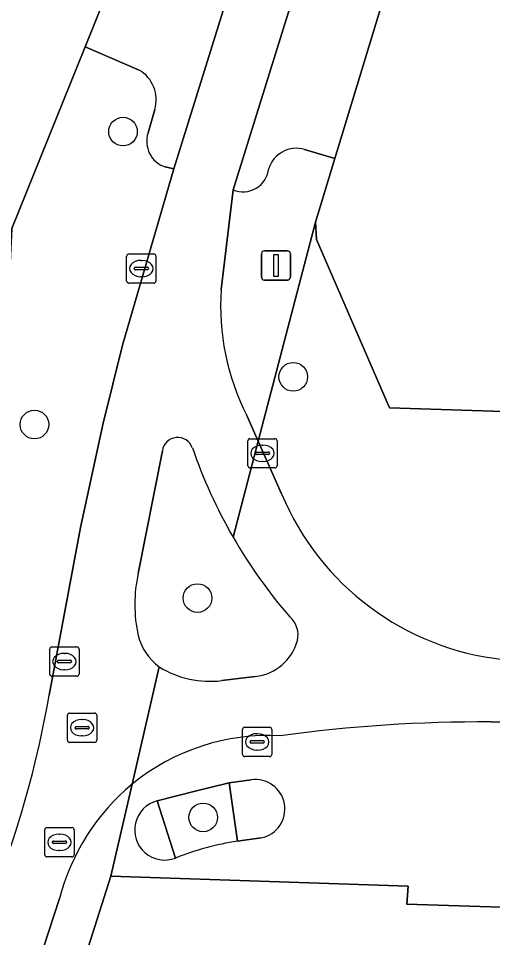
# Model space of a CAD drawing. Extents: x 158455 to 159797, y 387218 to 388672.
# Drawn here: x 159565.11 to 159581.32, y 387808.87 to 387840.26 of the extents above; entities that cross this region are included whole.
import ezdxf

# ---------------------------------------------------------------- set-up
doc = ezdxf.new("R2010")
doc.units = 0
for name, color, linetype in [('IMGEO_Boom', 7, 'Continuous'), ('IMGEO_Brandkraan', 7, 'Continuous'), ('IMGEO_Erf', 7, 'Continuous'), ('IMGEO_Kolk', 7, 'Continuous'), ('IMGEO_Lichtmast', 7, 'Continuous'), ('IMGEO_Rijbaan_lokaal_open', 7, 'Continuous'), ('IMGEO_Rioolput', 7, 'Continuous'), ('IMGEO_Verkeerseiland_groen', 7, 'Continuous'), ('IMGEO_Verkeerseiland_open', 7, 'Continuous'), ('IMGEO_Voetpad_open', 7, 'Continuous')]:
    doc.layers.add(name, color=color, linetype=linetype)

msp = doc.modelspace()

# ---------------------------------------------------------------- linework, layer by layer
at = {"layer": 'IMGEO_Boom'}
for centre in [(159568.689, 387836.394), (159574.505, 387828.018), (159565.664, 387826.389), (159571.234, 387820.462), (159571.429, 387812.971)]:
    msp.add_circle(centre, 0.489, dxfattribs=at)
at = {"layer": 'IMGEO_Brandkraan'}
for p, q in [((159566.015, 387811.695), (159566.015, 387812.547)), ((159566.09, 387812.621), (159566.942, 387812.621)), ((159567.016, 387812.547), (159567.016, 387811.695)), ((159566.274, 387812.115), (159566.274, 387812.127)), ((159566.317, 387812.164), (159566.715, 387812.164)), ((159566.503, 387812.401), (159566.528, 387812.401)), ((159566.758, 387812.127), (159566.758, 387812.115)), ((159566.712, 387812.078), (159566.314, 387812.078)), ((159566.526, 387811.841), (159566.501, 387811.841)), ((159566.942, 387811.621), (159566.09, 387811.621))]:
    msp.add_line(p, q, dxfattribs=at)
for points in [[(159566.015, 387811.695), (159566.015, 387812.547)], [(159566.09, 387812.621), (159566.942, 387812.621)], [(159567.016, 387812.547), (159567.016, 387811.695)], [(159566.942, 387811.621), (159566.09, 387811.621)]]:
    msp.add_lwpolyline(points, dxfattribs=at)
for centre, radius, start, end in [((159566.092, 387812.545), 0.0765, 91.552, 178.448), ((159566.092, 387812.545), 0.0765, 91.552, 178.448), ((159566.94, 387812.545), 0.0765, 1.552, 88.448), ((159566.94, 387812.545), 0.0765, 1.552, 88.448), ((159566.314, 387812.124), 0.0403, 85.8775, 175.7526), ((159566.311, 387812.114), 0.0366, 178.938, 274.7102), ((159566.715, 387812.121), 0.043, 264.8664, 352.4533), ((159566.719, 387812.126), 0.0386, 1.7309, 96.639), ((159566.092, 387811.697), 0.0765, 181.552, 268.448), ((159566.092, 387811.697), 0.0765, 181.552, 268.448), ((159566.94, 387811.697), 0.0765, 271.552, 358.448), ((159566.94, 387811.697), 0.0765, 271.552, 358.448)]:
    msp.add_arc(centre, radius, start, end, dxfattribs=at)
for centre, major_axis, ratio, start_param, end_param in [((159566.502, 387812.121), (-0.387, 0.002), 0.722429, 4.712389, 7.853982), ((159566.527, 387812.121), (-0.39, 0.002), 0.717154, 1.570796, 4.712389)]:
    msp.add_ellipse(centre, major_axis=major_axis, ratio=ratio, start_param=start_param, end_param=end_param, dxfattribs=at)
at = {"layer": 'IMGEO_Erf'}
for points in [[(159561.75, 387822.71), (159564.37, 387822.589), (159564.894, 387833.086), (159567.394, 387839.294), (159569.663, 387844.928), (159572.909, 387852.986), (159573.191, 387860.378), (159573.342, 387864.332), (159574.417, 387864.259), (159576.302, 387864.131), (159583.179, 387886.301), (159580.406, 387891.41), (159546.935, 387892.501)], [(159583.83, 387861.409), (159582.962, 387858.562), (159578.813, 387844.948), (159575.928, 387835.48), (159575.264, 387833.302), (159575.299, 387832.706), (159577.8, 387826.962), (159583.797, 387826.768), (159590.934, 387826.539), (159596.863, 387826.348), (159597.782, 387826.318), (159604.132, 387826.114), (159604.128, 387826.007), (159605.701, 387825.959), (159606.725, 387827.02), (159606.782, 387828.946), (159620.763, 387828.664)], [(159608.588, 387808.586), (159608.588, 387809.616), (159588.372, 387810.234), (159588.382, 387809.684), (159578.384, 387810.008), (159578.434, 387810.628), (159568.275, 387810.962), (159565.303, 387801.615)]]:
    msp.add_lwpolyline(points, dxfattribs=at)
at = {"layer": 'IMGEO_Kolk'}
for p, q in [((159568.889, 387832.216), (159569.741, 387832.216)), ((159568.814, 387831.29), (159568.814, 387832.142)), ((159569.302, 387831.996), (159569.327, 387831.996)), ((159569.815, 387832.142), (159569.815, 387831.29)), ((159569.073, 387831.71), (159569.073, 387831.722)), ((159569.511, 387831.673), (159569.113, 387831.673)), ((159569.116, 387831.759), (159569.514, 387831.759)), ((159569.557, 387831.722), (159569.557, 387831.71)), ((159569.325, 387831.436), (159569.3, 387831.436)), ((159569.741, 387831.216), (159568.889, 387831.216)), ((159572.953, 387824.98), (159572.953, 387825.832)), ((159573.028, 387825.906), (159573.88, 387825.906)), ((159573.441, 387825.686), (159573.466, 387825.686)), ((159573.954, 387825.832), (159573.954, 387824.98)), ((159573.212, 387825.4), (159573.212, 387825.412)), ((159573.65, 387825.363), (159573.252, 387825.363)), ((159573.255, 387825.449), (159573.653, 387825.449)), ((159573.696, 387825.412), (159573.696, 387825.4)), ((159573.464, 387825.126), (159573.439, 387825.126)), ((159573.88, 387824.906), (159573.028, 387824.906)), ((159566.185, 387817.868), (159566.185, 387818.72)), ((159566.26, 387818.794), (159567.112, 387818.794)), ((159567.186, 387818.72), (159567.186, 387817.868)), ((159566.673, 387818.574), (159566.698, 387818.574)), ((159566.444, 387818.288), (159566.444, 387818.3)), ((159566.882, 387818.251), (159566.484, 387818.251)), ((159566.487, 387818.337), (159566.885, 387818.337)), ((159566.928, 387818.3), (159566.928, 387818.288)), ((159567.112, 387817.794), (159566.26, 387817.794)), ((159566.696, 387818.014), (159566.671, 387818.014)), ((159572.773, 387815.124), (159572.773, 387815.976)), ((159572.848, 387816.05), (159573.7, 387816.05)), ((159573.774, 387815.976), (159573.774, 387815.124)), ((159573.075, 387815.593), (159573.473, 387815.593)), ((159573.261, 387815.83), (159573.286, 387815.83)), ((159573.032, 387815.544), (159573.032, 387815.556)), ((159573.47, 387815.507), (159573.072, 387815.507)), ((159573.284, 387815.27), (159573.259, 387815.27)), ((159573.516, 387815.556), (159573.516, 387815.544)), ((159573.7, 387815.05), (159572.848, 387815.05))]:
    msp.add_line(p, q, dxfattribs=at)
for points in [[(159568.889, 387832.216), (159569.741, 387832.216)], [(159568.814, 387831.29), (159568.814, 387832.142)], [(159569.815, 387832.142), (159569.815, 387831.29)], [(159569.741, 387831.216), (159568.889, 387831.216)], [(159572.953, 387824.98), (159572.953, 387825.832)], [(159573.028, 387825.906), (159573.88, 387825.906)], [(159573.954, 387825.832), (159573.954, 387824.98)], [(159573.88, 387824.906), (159573.028, 387824.906)], [(159566.185, 387817.868), (159566.185, 387818.72)], [(159566.26, 387818.794), (159567.112, 387818.794)], [(159567.186, 387818.72), (159567.186, 387817.868)], [(159567.112, 387817.794), (159566.26, 387817.794)], [(159572.773, 387815.124), (159572.773, 387815.976)], [(159572.848, 387816.05), (159573.7, 387816.05)], [(159573.774, 387815.976), (159573.774, 387815.124)], [(159573.7, 387815.05), (159572.848, 387815.05)]]:
    msp.add_lwpolyline(points, dxfattribs=at)
for centre, radius, start, end in [((159568.891, 387832.14), 0.0765, 91.552, 178.448), ((159568.891, 387832.14), 0.0765, 91.552, 178.448), ((159569.739, 387832.14), 0.0765, 1.552, 88.448), ((159569.739, 387832.14), 0.0765, 1.552, 88.448), ((159569.113, 387831.719), 0.0403, 85.8775, 175.7526), ((159569.11, 387831.709), 0.0366, 178.938, 274.7102), ((159569.514, 387831.716), 0.043, 264.8664, 352.4533), ((159569.518, 387831.721), 0.0386, 1.7309, 96.639), ((159568.891, 387831.292), 0.0765, 181.552, 268.448), ((159568.891, 387831.292), 0.0765, 181.552, 268.448), ((159569.739, 387831.292), 0.0765, 271.552, 358.448), ((159569.739, 387831.292), 0.0765, 271.552, 358.448), ((159573.03, 387825.83), 0.0765, 91.552, 178.448), ((159573.03, 387825.83), 0.0765, 91.552, 178.448), ((159573.878, 387825.83), 0.0765, 1.552, 88.448), ((159573.878, 387825.83), 0.0765, 1.552, 88.448), ((159573.252, 387825.409), 0.0403, 85.8775, 175.7526), ((159573.249, 387825.399), 0.0366, 178.938, 274.7102), ((159573.653, 387825.406), 0.043, 264.8664, 352.4533), ((159573.657, 387825.411), 0.0386, 1.7309, 96.639), ((159573.03, 387824.982), 0.0765, 181.552, 268.448), ((159573.03, 387824.982), 0.0765, 181.552, 268.448), ((159573.878, 387824.982), 0.0765, 271.552, 358.448), ((159573.878, 387824.982), 0.0765, 271.552, 358.448), ((159566.262, 387818.718), 0.0765, 91.552, 178.448), ((159566.262, 387818.718), 0.0765, 91.552, 178.448), ((159567.11, 387818.718), 0.0765, 1.552, 88.448), ((159567.11, 387818.718), 0.0765, 1.552, 88.448), ((159566.484, 387818.297), 0.0403, 85.8775, 175.7526), ((159566.481, 387818.287), 0.0366, 178.938, 274.7102), ((159566.885, 387818.294), 0.043, 264.8664, 352.4533), ((159566.889, 387818.299), 0.0386, 1.7309, 96.639), ((159566.262, 387817.87), 0.0765, 181.552, 268.448), ((159566.262, 387817.87), 0.0765, 181.552, 268.448), ((159567.11, 387817.87), 0.0765, 271.552, 358.448), ((159567.11, 387817.87), 0.0765, 271.552, 358.448), ((159572.85, 387815.974), 0.0765, 91.552, 178.448), ((159572.85, 387815.974), 0.0765, 91.552, 178.448), ((159573.698, 387815.974), 0.0765, 1.552, 88.448), ((159573.698, 387815.974), 0.0765, 1.552, 88.448), ((159573.072, 387815.553), 0.0403, 85.8775, 175.7526), ((159573.477, 387815.555), 0.0386, 1.7309, 96.639), ((159573.069, 387815.543), 0.0366, 178.938, 274.7102), ((159573.473, 387815.55), 0.043, 264.8664, 352.4533), ((159572.85, 387815.126), 0.0765, 181.552, 268.448), ((159572.85, 387815.126), 0.0765, 181.552, 268.448), ((159573.698, 387815.126), 0.0765, 271.552, 358.448), ((159573.698, 387815.126), 0.0765, 271.552, 358.448)]:
    msp.add_arc(centre, radius, start, end, dxfattribs=at)
for centre, major_axis, ratio, start_param, end_param in [((159569.301, 387831.716), (-0.387, 0.002), 0.722429, 4.712389, 7.853982), ((159569.326, 387831.716), (-0.39, 0.002), 0.717154, 1.570796, 4.712389), ((159573.44, 387825.406), (-0.387, 0.002), 0.722429, 4.712389, 7.853982), ((159573.465, 387825.406), (-0.39, 0.002), 0.717154, 1.570796, 4.712389), ((159566.672, 387818.294), (-0.387, 0.002), 0.722429, 4.712389, 7.853982), ((159566.697, 387818.294), (-0.39, 0.002), 0.717154, 1.570796, 4.712389), ((159573.26, 387815.55), (-0.387, 0.002), 0.722429, 4.712389, 7.853982), ((159573.285, 387815.55), (-0.39, 0.002), 0.717154, 1.570796, 4.712389)]:
    msp.add_ellipse(centre, major_axis=major_axis, ratio=ratio, start_param=start_param, end_param=end_param, dxfattribs=at)
at = {"layer": 'IMGEO_Lichtmast'}
for p, q in [((159573.419, 387831.423), (159573.419, 387832.223)), ((159573.419, 387832.223), (159573.419, 387831.423)), ((159573.519, 387832.323), (159574.309, 387832.323)), ((159574.309, 387832.323), (159573.519, 387832.323)), ((159574.409, 387832.223), (159574.409, 387831.423)), ((159574.409, 387831.423), (159574.409, 387832.223)), ((159574.309, 387831.323), (159573.519, 387831.323)), ((159573.519, 387831.323), (159574.309, 387831.323))]:
    msp.add_line(p, q, dxfattribs=at)
msp.add_lwpolyline([(159573.839, 387832.198), (159573.989, 387832.198), (159573.989, 387831.448), (159573.839, 387831.448), (159573.839, 387832.198)], dxfattribs=at)
for centre, start, end in [((159573.519, 387832.223), 90, 180), ((159573.519, 387832.223), 90, 180), ((159574.309, 387832.223), 0, 90), ((159574.309, 387832.223), 360, 90), ((159573.519, 387831.423), 180, 270), ((159573.519, 387831.423), 180, 270), ((159574.309, 387831.423), 270, 0), ((159574.309, 387831.423), 270, 0)]:
    msp.add_arc(centre, 0.1, start, end, dxfattribs=at)
at = {"layer": 'IMGEO_Rijbaan_lokaal_open'}
for points in [[(159588.561, 387886.129), (159586.351, 387886.199), (159570.427, 387835.119), (159568.674, 387829.096), (159568.006, 387826.439), (159567.235, 387822.87), (159566.164, 387817.149)], [(159570.124, 387835.187), (159570.427, 387835.119), (159586.351, 387886.199)], [(159572.039, 387831.006), (159572.448, 387834.409), (159588.561, 387886.129)], [(159589.971, 387884.696), (159590.416, 387886.069), (159588.561, 387886.129), (159572.448, 387834.409)], [(159576.132, 387857.73), (159571.905, 387844.183), (159571.552, 387844.286), (159569.663, 387844.928), (159567.394, 387839.294), (159569.24, 387838.497)], [(159574.891, 387835.781), (159575.928, 387835.48), (159578.813, 387844.948)], [(159569.776, 387837.147), (159569.543, 387836.348)], [(159572.448, 387822.547), (159573.306, 387825.826), (159572.919, 387826.699)], [(159574.109, 387824.017), (159573.306, 387825.826), (159572.448, 387822.547)], [(159569.207, 387821.306), (159570.034, 387825.492)], [(159569.928, 387818.109), (159569.002, 387814.107)], [(159569.002, 387814.107), (159569.928, 387818.109)], [(159573.21, 387817.785), (159572.064, 387817.644)], [(159581.257, 387816.23), (159606.422, 387815.426)], [(159564.811, 387811.857), (159560.615, 387799.049), (159554.88, 387781.457), (159548.466, 387761.979), (159546.791, 387756.759), (159548.617, 387755.341), (159556.925, 387780.768), (159562.915, 387799.218), (159566.523, 387810.207)]]:
    msp.add_lwpolyline(points, dxfattribs=at)
for centre, radius, start, end in [((159568.644, 387837.479), 1.18, 343.672, 59.6378), ((159570.429, 387836.065), 0.93, 162.3078, 250.8617), ((159574.61, 387834.833), 0.989, 73.4958, 162.3374), ((159572.794, 387835.216), 0.878, 246.8202, 354.5532), ((159580.35, 387830.461), 8.328, 176.2451, 206.8502), ((159570.558, 387825.419), 0.529, 19.148, 172.118), ((159587.813, 387831.399), 17.732, 199.1116, 209.9463), ((159582.682, 387827.604), 9.293, 202.704, 263.8109), ((159587.732, 387831.344), 17.635, 209.9236, 220.8175), ((159574.046, 387820.245), 4.954, 167.6304, 192.4234), ((159573.864, 387819.202), 0.807, 346.0419, 49.6783), ((159571.109, 387819.681), 1.967, 194.7959, 233.0771), ((159573.033, 387819.449), 1.673, 276.0578, 344.6967), ((159571.661, 387820.93), 3.311, 238.4398, 276.9973), ((159532.79, 387822.863), 33.86, 341.032, 350.2849), ((159580.925, 387766.079), 50.152, 89.6209, 97.8677), ((159573.663, 387808.406), 7.363, 86.9066, 129.2687), ((159573.823, 387808.304), 7.544, 129.7234, 165.3931)]:
    msp.add_arc(centre, radius, start, end, dxfattribs=at)
at = {"layer": 'IMGEO_Rioolput'}
for p, q in [((159566.865, 387816.534), (159567.717, 387816.534)), ((159566.79, 387815.608), (159566.79, 387816.46)), ((159567.278, 387816.314), (159567.303, 387816.314)), ((159567.791, 387816.46), (159567.791, 387815.608)), ((159567.049, 387816.028), (159567.049, 387816.04)), ((159567.487, 387815.991), (159567.089, 387815.991)), ((159567.092, 387816.077), (159567.49, 387816.077)), ((159567.533, 387816.04), (159567.533, 387816.028)), ((159567.301, 387815.754), (159567.276, 387815.754)), ((159567.717, 387815.534), (159566.865, 387815.534))]:
    msp.add_line(p, q, dxfattribs=at)
for points in [[(159566.865, 387816.534), (159567.717, 387816.534)], [(159566.79, 387815.608), (159566.79, 387816.46)], [(159567.791, 387816.46), (159567.791, 387815.608)], [(159567.717, 387815.534), (159566.865, 387815.534)]]:
    msp.add_lwpolyline(points, dxfattribs=at)
for centre, radius, start, end in [((159566.867, 387816.458), 0.0765, 91.552, 178.448), ((159566.867, 387816.458), 0.0765, 91.552, 178.448), ((159567.715, 387816.458), 0.0765, 1.552, 88.448), ((159567.715, 387816.458), 0.0765, 1.552, 88.448), ((159567.089, 387816.037), 0.0403, 85.8775, 175.7526), ((159567.086, 387816.027), 0.0366, 178.938, 274.7102), ((159567.49, 387816.034), 0.043, 264.8664, 352.4533), ((159567.494, 387816.039), 0.0386, 1.7309, 96.639), ((159566.867, 387815.61), 0.0765, 181.552, 268.448), ((159566.867, 387815.61), 0.0765, 181.552, 268.448), ((159567.715, 387815.61), 0.0765, 271.552, 358.448), ((159567.715, 387815.61), 0.0765, 271.552, 358.448)]:
    msp.add_arc(centre, radius, start, end, dxfattribs=at)
for centre, major_axis, ratio, start_param, end_param in [((159567.277, 387816.034), (-0.387, 0.002), 0.722429, 4.712389, 7.853982), ((159567.302, 387816.034), (-0.39, 0.002), 0.717154, 1.570796, 4.712389)]:
    msp.add_ellipse(centre, major_axis=major_axis, ratio=ratio, start_param=start_param, end_param=end_param, dxfattribs=at)
at = {"layer": 'IMGEO_Verkeerseiland_groen'}
for points in [[(159572.311, 387814.151), (159571.202, 387813.874), (159569.86, 387813.535), (159570.483, 387811.583)], [(159572.603, 387812.16), (159572.311, 387814.151)]]:
    msp.add_lwpolyline(points, dxfattribs=at)
msp.add_arc((159574.128, 387802.374), 9.904, 98.8571, 111.5937, dxfattribs=at)
at = {"layer": 'IMGEO_Verkeerseiland_open'}
for points in [[(159570.034, 387825.492), (159569.207, 387821.306)], [(159572.064, 387817.644), (159573.21, 387817.785)], [(159573.065, 387814.255), (159572.311, 387814.151)], [(159572.311, 387814.151), (159572.603, 387812.16), (159573.41, 387812.276)], [(159570.483, 387811.583), (159569.86, 387813.535)]]:
    msp.add_lwpolyline(points, dxfattribs=at)
for centre, radius, start, end in [((159570.558, 387825.419), 0.529, 19.148, 172.118), ((159587.813, 387831.399), 17.732, 199.1116, 209.9463), ((159587.732, 387831.344), 17.635, 209.9236, 220.8175), ((159574.046, 387820.245), 4.954, 167.6304, 192.4234), ((159573.864, 387819.202), 0.807, 346.0419, 49.6783), ((159571.109, 387819.681), 1.967, 194.7959, 233.0771), ((159573.033, 387819.449), 1.673, 276.0578, 344.6967), ((159571.661, 387820.93), 3.311, 238.4398, 276.9973), ((159573.214, 387813.261), 1.005, 281.2416, 98.5364), ((159570.114, 387812.541), 1.026, 104.3583, 291.0437)]:
    msp.add_arc(centre, radius, start, end, dxfattribs=at)
at = {"layer": 'IMGEO_Voetpad_open'}
for points in [[(159569.24, 387838.497), (159567.394, 387839.294), (159564.894, 387833.086), (159564.37, 387822.589), (159561.75, 387822.71), (159561.457, 387812.595), (159558.998, 387812.686), (159558.789, 387805.772), (159559.129, 387805.696)], [(159569.543, 387836.348), (159569.776, 387837.147)], [(159575.264, 387833.302), (159575.928, 387835.48), (159574.891, 387835.781)], [(159566.164, 387817.149), (159567.235, 387822.87), (159568.006, 387826.439), (159568.674, 387829.096), (159570.427, 387835.119)], [(159570.427, 387835.119), (159570.124, 387835.187)], [(159572.448, 387834.409), (159572.039, 387831.006)], [(159572.919, 387826.699), (159573.306, 387825.826), (159575.264, 387833.302)], [(159597.479, 387824.981), (159597.131, 387824.99), (159597.068, 387822.224), (159594.589, 387822.291), (159594.526, 387820.959), (159591.737, 387821.023), (159591.731, 387819.897), (159584.411, 387820.217), (159583.6, 387820.352), (159583.696, 387823.886), (159583.797, 387826.768), (159577.8, 387826.962), (159575.299, 387832.706), (159575.264, 387833.302), (159573.306, 387825.826), (159574.109, 387824.017)], [(159606.422, 387815.426), (159581.257, 387816.23)], [(159565.303, 387801.615), (159568.275, 387810.962), (159569.002, 387814.107)], [(159569.002, 387814.107), (159568.275, 387810.962), (159578.434, 387810.628), (159578.384, 387810.008), (159588.382, 387809.684), (159588.372, 387810.234), (159608.588, 387809.616), (159608.588, 387808.586), (159617.108, 387808.262), (159619.169, 387809.522)], [(159569.86, 387813.535), (159571.202, 387813.874), (159572.311, 387814.151), (159573.065, 387814.255)], [(159573.41, 387812.276), (159572.603, 387812.16)], [(159566.523, 387810.207), (159562.915, 387799.218), (159556.925, 387780.768)]]:
    msp.add_lwpolyline(points, dxfattribs=at)
for centre, radius, start, end in [((159568.644, 387837.479), 1.18, 343.672, 59.6378), ((159570.429, 387836.065), 0.93, 162.3078, 250.8617), ((159574.61, 387834.833), 0.989, 73.4958, 162.3374), ((159572.794, 387835.216), 0.878, 246.8202, 354.5532), ((159580.35, 387830.461), 8.328, 176.2451, 206.8502), ((159582.682, 387827.604), 9.293, 202.704, 263.8109), ((159532.79, 387822.863), 33.86, 341.032, 350.2849), ((159580.925, 387766.079), 50.152, 89.6209, 97.8677), ((159573.663, 387808.406), 7.363, 86.9066, 129.2687), ((159573.823, 387808.304), 7.544, 129.7234, 165.3931), ((159573.214, 387813.261), 1.005, 281.2416, 98.5364), ((159570.114, 387812.541), 1.026, 104.3583, 291.0437), ((159574.128, 387802.374), 9.904, 98.8571, 111.5937)]:
    msp.add_arc(centre, radius, start, end, dxfattribs=at)

doc.saveas('drawing.dxf')
